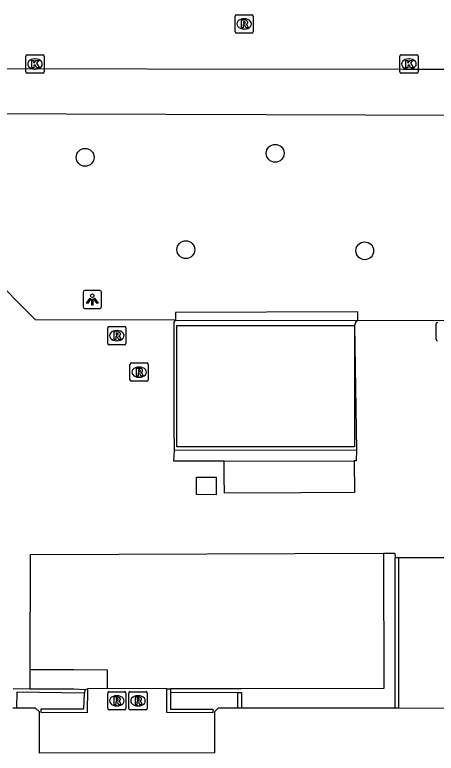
# Model space of a CAD drawing. Extents: x 161477 to 163040, y 383680 to 384868.
# Drawn here: x 162145.23 to 162168.34, y 384334.3 to 384374.76 of the extents above; entities that cross this region are included whole.
import ezdxf

# ---------------------------------------------------------------- set-up
doc = ezdxf.new("R2010")
doc.units = 0
for name, color, linetype in [('IMGEO_Boom', 7, 'Continuous'), ('IMGEO_Kolk', 7, 'Continuous'), ('IMGEO_Lage_trafo', 7, 'Continuous'), ('IMGEO_Lichtpunt', 7, 'Continuous'), ('IMGEO_Muur', 7, 'Continuous'), ('IMGEO_Pand', 7, 'Continuous'), ('IMGEO_Rijbaan_lokaal_open', 7, 'Continuous'), ('IMGEO_Rioolput', 7, 'Continuous'), ('IMGEO_Voetpad_halfverhard', 7, 'Continuous'), ('IMGEO_Voetpad_open', 7, 'Continuous')]:
    doc.layers.add(name, color=color, linetype=linetype)

msp = doc.modelspace()

# ---------------------------------------------------------------- linework, layer by layer
at = {"layer": 'IMGEO_Boom'}
for centre in [(162159.51, 384367.17), (162149.09, 384366.95), (162154.61, 384361.89), (162164.42, 384361.83)]:
    msp.add_circle(centre, 0.489, dxfattribs=at)
at = {"layer": 'IMGEO_Kolk'}
for p, q in [((162145.841, 384371.636), (162145.841, 384372.488)), ((162145.916, 384372.562), (162146.768, 384372.562)), ((162146.842, 384372.488), (162146.842, 384371.636)), ((162166.344, 384371.636), (162166.344, 384372.488)), ((162166.419, 384372.562), (162167.271, 384372.562)), ((162167.345, 384372.488), (162167.345, 384371.636)), ((162146.329, 384372.342), (162146.354, 384372.342)), ((162166.832, 384372.342), (162166.857, 384372.342)), ((162146.768, 384371.562), (162145.916, 384371.562)), ((162146.352, 384371.782), (162146.327, 384371.782)), ((162167.271, 384371.562), (162166.419, 384371.562)), ((162166.855, 384371.782), (162166.83, 384371.782))]:
    msp.add_line(p, q, dxfattribs=at)
for points in [[(162145.841, 384371.636), (162145.841, 384372.488)], [(162145.916, 384372.562), (162146.768, 384372.562)], [(162146.842, 384372.488), (162146.842, 384371.636)], [(162166.344, 384371.636), (162166.344, 384372.488)], [(162166.419, 384372.562), (162167.271, 384372.562)], [(162167.345, 384372.488), (162167.345, 384371.636)], [(162146.162, 384372.262), (162146.285, 384372.262), (162146.285, 384372.111), (162146.415, 384372.262), (162146.579, 384372.262), (162146.433, 384372.111), (162146.586, 384371.862), (162146.434, 384371.862), (162146.349, 384372.026), (162146.285, 384371.959), (162146.285, 384371.862), (162146.162, 384371.862), (162146.162, 384372.262)], [(162166.665, 384372.262), (162166.788, 384372.262), (162166.788, 384372.111), (162166.918, 384372.262), (162167.082, 384372.262), (162166.936, 384372.111), (162167.089, 384371.862), (162166.937, 384371.862), (162166.852, 384372.026), (162166.788, 384371.959), (162166.788, 384371.862), (162166.665, 384371.862), (162166.665, 384372.262)], [(162146.768, 384371.562), (162145.916, 384371.562)], [(162167.271, 384371.562), (162166.419, 384371.562)]]:
    msp.add_lwpolyline(points, dxfattribs=at)
for centre, start, end in [((162145.918, 384372.486), 91.552, 178.448), ((162145.918, 384372.486), 91.552, 178.448), ((162146.766, 384372.486), 1.552, 88.448), ((162146.766, 384372.486), 1.552, 88.448), ((162166.421, 384372.486), 91.552, 178.448), ((162166.421, 384372.486), 91.552, 178.448), ((162167.269, 384372.486), 1.552, 88.448), ((162167.269, 384372.486), 1.552, 88.448), ((162145.918, 384371.638), 181.552, 268.448), ((162145.918, 384371.638), 181.552, 268.448), ((162146.766, 384371.638), 271.552, 358.448), ((162146.766, 384371.638), 271.552, 358.448), ((162166.421, 384371.638), 181.552, 268.448), ((162166.421, 384371.638), 181.552, 268.448), ((162167.269, 384371.638), 271.552, 358.448), ((162167.269, 384371.638), 271.552, 358.448)]:
    msp.add_arc(centre, 0.0765, start, end, dxfattribs=at)
for centre, major_axis, ratio, start_param, end_param in [((162146.328, 384372.062), (-0.387, 0.002), 0.722429, 4.712389, 7.853982), ((162146.353, 384372.062), (-0.39, 0.002), 0.717154, 1.570796, 4.712389), ((162166.831, 384372.062), (-0.387, 0.002), 0.722429, 4.712389, 7.853982), ((162166.856, 384372.062), (-0.39, 0.002), 0.717154, 1.570796, 4.712389)]:
    msp.add_ellipse(centre, major_axis=major_axis, ratio=ratio, start_param=start_param, end_param=end_param, dxfattribs=at)
at = {"layer": 'IMGEO_Lage_trafo'}
msp.add_lwpolyline([(162163.856, 384357.736), (162163.862, 384351.09), (162154.125, 384351.081), (162154.119, 384357.727), (162163.856, 384357.736)], dxfattribs=at)
at = {"layer": 'IMGEO_Lichtpunt'}
for p, q in [((162148.987, 384359.563), (162148.987, 384358.756)), ((162148.987, 384359.563), (162148.987, 384358.756)), ((162149.889, 384359.658), (162149.081, 384359.658)), ((162149.889, 384359.658), (162149.081, 384359.658)), ((162149.983, 384358.756), (162149.983, 384359.563)), ((162149.983, 384358.756), (162149.983, 384359.563)), ((162149.081, 384358.662), (162149.889, 384358.662)), ((162149.081, 384358.662), (162149.889, 384358.662))]:
    msp.add_line(p, q, dxfattribs=at)
for points in [[(162149.361, 384359.227), (162149.4, 384359.199), (162149.212, 384358.937), (162149.174, 384358.964), (162149.361, 384359.227)], [(162149.463, 384359.179), (162149.51, 384359.179), (162149.51, 384358.857), (162149.463, 384358.857), (162149.463, 384359.179)], [(162149.573, 384359.199), (162149.611, 384359.226), (162149.798, 384358.964), (162149.759, 384358.936), (162149.573, 384359.199)]]:
    msp.add_lwpolyline(points, dxfattribs=at)
msp.add_circle((162149.486, 384359.361), 0.0994, dxfattribs=at)
for centre, start, end in [((162149.081, 384359.563), 90, 180), ((162149.081, 384359.563), 90, 180), ((162149.889, 384359.563), 0, 90), ((162149.889, 384359.563), 0, 90), ((162149.081, 384358.756), 180, 270), ((162149.081, 384358.756), 180, 270), ((162149.889, 384358.756), 270, 0), ((162149.889, 384358.756), 270, 360)]:
    msp.add_arc(centre, 0.0946, start, end, dxfattribs=at)
at = {"layer": 'IMGEO_Muur'}
for points in [[(162166.08, 384336.762), (162166.088, 384345.026)], [(162166.08, 384336.762), (162166.088, 384345.026)], [(162166.088, 384345.026), (162166.276, 384345.018)], [(162166.276, 384345.018), (162166.27, 384336.762)], [(162145.137, 384337.846), (162146.082, 384337.833)], [(162149.057, 384337.595), (162145.341, 384337.646), (162145.329, 384336.771)], [(162146.082, 384337.833), (162148.467, 384337.819), (162149.067, 384337.795)], [(162149.224, 384337.827), (162149.205, 384336.519), (162146.683, 384336.521), (162146.683, 384336.722), (162149.012, 384336.723), (162149.057, 384337.595)], [(162149.067, 384337.795), (162149.057, 384337.595)], [(162149.067, 384337.795), (162149.224, 384337.827)], [(162153.77, 384337.634), (162153.768, 384336.716), (162156.099, 384336.718), (162156.098, 384336.518), (162153.572, 384336.531), (162153.575, 384337.834)], [(162153.575, 384337.834), (162153.771, 384337.834)], [(162153.771, 384337.834), (162153.77, 384337.634)], [(162157.455, 384336.769), (162157.457, 384337.626)], [(162157.457, 384337.626), (162157.657, 384337.626), (162157.655, 384336.769)]]:
    msp.add_lwpolyline(points, dxfattribs=at)
at = {"layer": 'IMGEO_Pand'}
for points in [[(162145.329, 384336.771), (162145.129, 384336.771)], [(162157.455, 384336.769), (162156.392, 384336.77), (162156.187, 384336.562), (162156.187, 384334.317), (162146.582, 384334.297), (162146.594, 384336.558), (162146.379, 384336.772), (162146.078, 384336.772), (162145.329, 384336.771)], [(162157.655, 384336.769), (162157.455, 384336.769)], [(162166.08, 384336.762), (162157.655, 384336.769)], [(162166.27, 384336.762), (162166.08, 384336.762)], [(162171.231, 384336.757), (162166.27, 384336.762)]]:
    msp.add_lwpolyline(points, dxfattribs=at)
at = {"layer": 'IMGEO_Rijbaan_lokaal_open'}
for points in [[(162179.751, 384371.755), (162166.526, 384371.766), (162138.457, 384371.801)], [(162154.043, 384358.033), (162146.362, 384358.049), (162138.574, 384365.872), (162138.506, 384369.337)], [(162153.983, 384350.89), (162153.979, 384352.189), (162153.963, 384357.917), (162154.043, 384358.033)], [(162164.044, 384358.013), (162163.939, 384357.935), (162163.856, 384357.736)], [(162208.56, 384357.944), (162164.044, 384358.013)], [(162163.856, 384357.736), (162163.959, 384350.909)], [(162156.711, 384350.298), (162153.958, 384350.306), (162153.983, 384350.89)], [(162163.959, 384350.909), (162163.95, 384350.325), (162163.842, 384350.324)], [(162163.842, 384350.324), (162163.862, 384348.587), (162160.922, 384348.57), (162156.731, 384348.545), (162156.72, 384349.443), (162156.711, 384350.298)], [(162156.275, 384349.416), (162156.269, 384348.457), (162155.199, 384348.472), (162155.205, 384349.431), (162156.275, 384349.416)], [(162146.084, 384338.884), (162146.099, 384345.189), (162165.446, 384345.252)], [(162165.446, 384345.252), (162166.064, 384345.254), (162166.088, 384345.026)], [(162166.276, 384345.018), (162171.243, 384345.019)], [(162146.082, 384337.833), (162146.084, 384338.884)]]:
    msp.add_lwpolyline(points, dxfattribs=at)
at = {"layer": 'IMGEO_Rioolput'}
for p, q in [((162157.309, 384373.834), (162157.309, 384374.686)), ((162157.384, 384374.76), (162158.236, 384374.76)), ((162157.797, 384374.54), (162157.822, 384374.54)), ((162158.31, 384374.686), (162158.31, 384373.834)), ((162157.82, 384373.98), (162157.795, 384373.98)), ((162158.236, 384373.76), (162157.384, 384373.76)), ((162168.339, 384356.974), (162168.339, 384357.826)), ((162150.329, 384356.754), (162150.329, 384357.606)), ((162150.404, 384357.68), (162151.256, 384357.68)), ((162150.817, 384357.46), (162150.842, 384357.46)), ((162151.33, 384357.606), (162151.33, 384356.754)), ((162151.256, 384356.68), (162150.404, 384356.68)), ((162150.84, 384356.9), (162150.815, 384356.9)), ((162151.549, 384354.754), (162151.549, 384355.606)), ((162151.624, 384355.68), (162152.476, 384355.68)), ((162152.037, 384355.46), (162152.062, 384355.46)), ((162152.55, 384355.606), (162152.55, 384354.754)), ((162152.476, 384354.68), (162151.624, 384354.68)), ((162152.06, 384354.9), (162152.035, 384354.9)), ((162150.329, 384336.744), (162150.329, 384337.596)), ((162150.404, 384337.67), (162151.256, 384337.67)), ((162151.33, 384337.596), (162151.33, 384336.744)), ((162151.489, 384336.744), (162151.489, 384337.596)), ((162151.564, 384337.67), (162152.416, 384337.67)), ((162152.49, 384337.596), (162152.49, 384336.744)), ((162150.817, 384337.45), (162150.842, 384337.45)), ((162151.977, 384337.45), (162152.002, 384337.45)), ((162150.84, 384336.89), (162150.815, 384336.89)), ((162152, 384336.89), (162151.975, 384336.89)), ((162151.256, 384336.67), (162150.404, 384336.67)), ((162152.416, 384336.67), (162151.564, 384336.67))]:
    msp.add_line(p, q, dxfattribs=at)
for points in [[(162157.309, 384373.834), (162157.309, 384374.686)], [(162157.384, 384374.76), (162158.236, 384374.76)], [(162157.898, 384374.458), (162157.646, 384374.46), (162157.646, 384374.06)], [(162158.31, 384374.686), (162158.31, 384373.834)], [(162157.646, 384374.06), (162157.77, 384374.06), (162157.77, 384374.222), (162157.781, 384374.222)], [(162157.824, 384374.379), (162157.77, 384374.379), (162157.77, 384374.298)], [(162157.77, 384374.298), (162157.822, 384374.298)], [(162157.828, 384374.193), (162157.899, 384374.06), (162158.039, 384374.06), (162157.974, 384374.186)], [(162158.236, 384373.76), (162157.384, 384373.76)], [(162168.339, 384356.974), (162168.339, 384357.826)], [(162150.329, 384356.754), (162150.329, 384357.606)], [(162150.404, 384357.68), (162151.256, 384357.68)], [(162151.33, 384357.606), (162151.33, 384356.754)], [(162150.918, 384357.378), (162150.666, 384357.38), (162150.666, 384356.98)], [(162150.666, 384356.98), (162150.79, 384356.98), (162150.79, 384357.142), (162150.801, 384357.142)], [(162150.844, 384357.299), (162150.79, 384357.299), (162150.79, 384357.218)], [(162150.79, 384357.218), (162150.842, 384357.218)], [(162150.848, 384357.113), (162150.919, 384356.98), (162151.059, 384356.98), (162150.994, 384357.106)], [(162151.256, 384356.68), (162150.404, 384356.68)], [(162151.549, 384354.754), (162151.549, 384355.606)], [(162151.624, 384355.68), (162152.476, 384355.68)], [(162152.138, 384355.378), (162151.886, 384355.38), (162151.886, 384354.98)], [(162152.55, 384355.606), (162152.55, 384354.754)], [(162151.886, 384354.98), (162152.01, 384354.98), (162152.01, 384355.142), (162152.021, 384355.142)], [(162152.064, 384355.299), (162152.01, 384355.299), (162152.01, 384355.218)], [(162152.01, 384355.218), (162152.062, 384355.218)], [(162152.068, 384355.113), (162152.139, 384354.98), (162152.279, 384354.98), (162152.214, 384355.106)], [(162152.476, 384354.68), (162151.624, 384354.68)], [(162150.329, 384336.744), (162150.329, 384337.596)], [(162150.404, 384337.67), (162151.256, 384337.67)], [(162151.33, 384337.596), (162151.33, 384336.744)], [(162151.489, 384336.744), (162151.489, 384337.596)], [(162151.564, 384337.67), (162152.416, 384337.67)], [(162152.49, 384337.596), (162152.49, 384336.744)], [(162150.918, 384337.368), (162150.666, 384337.37), (162150.666, 384336.97)], [(162150.844, 384337.289), (162150.79, 384337.289), (162150.79, 384337.208)], [(162150.79, 384337.208), (162150.842, 384337.208)], [(162152.078, 384337.368), (162151.826, 384337.37), (162151.826, 384336.97)], [(162152.004, 384337.289), (162151.95, 384337.289), (162151.95, 384337.208)], [(162151.95, 384337.208), (162152.002, 384337.208)], [(162150.666, 384336.97), (162150.79, 384336.97), (162150.79, 384337.132), (162150.801, 384337.132)], [(162150.848, 384337.103), (162150.919, 384336.97), (162151.059, 384336.97), (162150.994, 384337.096)], [(162151.826, 384336.97), (162151.95, 384336.97), (162151.95, 384337.132), (162151.961, 384337.132)], [(162152.008, 384337.103), (162152.079, 384336.97), (162152.219, 384336.97), (162152.154, 384337.096)], [(162151.256, 384336.67), (162150.404, 384336.67)], [(162152.416, 384336.67), (162151.564, 384336.67)]]:
    msp.add_lwpolyline(points, dxfattribs=at)
for centre, radius, start, end in [((162157.386, 384374.684), 0.0765, 91.552, 178.448), ((162157.386, 384374.684), 0.0765, 91.552, 178.448), ((162157.897, 384374.348), 0.109, 350.3612, 89.416), ((162158.234, 384374.684), 0.0765, 1.552, 88.448), ((162158.234, 384374.684), 0.0765, 1.552, 88.448), ((162157.78, 384374.169), 0.0533, 26.0293, 88.6989), ((162157.806, 384374.487), 0.19, 274.7715, 282.9687), ((162157.83, 384374.283), 0.0964, 77.0061, 93.1865), ((162157.844, 384374.34), 0.0378, 276.6634, 79.6772), ((162157.895, 384374.348), 0.112, 277.5842, 350.9817), ((162157.879, 384374.133), 0.108, 29.5134, 73.7905), ((162157.386, 384373.836), 0.0765, 181.552, 268.448), ((162157.386, 384373.836), 0.0765, 181.552, 268.448), ((162158.234, 384373.836), 0.0765, 271.552, 358.448), ((162158.234, 384373.836), 0.0765, 271.552, 358.448), ((162168.416, 384357.824), 0.0765, 91.552, 178.448), ((162168.416, 384357.824), 0.0765, 91.552, 178.448), ((162150.406, 384357.604), 0.0765, 91.552, 178.448), ((162150.406, 384357.604), 0.0765, 91.552, 178.448), ((162151.254, 384357.604), 0.0765, 1.552, 88.448), ((162151.254, 384357.604), 0.0765, 1.552, 88.448), ((162150.8, 384357.089), 0.0533, 26.0293, 88.6989), ((162150.826, 384357.407), 0.19, 274.7715, 282.9687), ((162150.85, 384357.203), 0.0964, 77.0061, 93.1865), ((162150.864, 384357.26), 0.0378, 276.6634, 79.6772), ((162150.917, 384357.268), 0.109, 350.3612, 89.416), ((162150.915, 384357.268), 0.112, 277.5842, 350.9817), ((162150.899, 384357.053), 0.108, 29.5134, 73.7905), ((162150.406, 384356.756), 0.0765, 181.552, 268.448), ((162150.406, 384356.756), 0.0765, 181.552, 268.448), ((162151.254, 384356.756), 0.0765, 271.552, 358.448), ((162151.254, 384356.756), 0.0765, 271.552, 358.448), ((162168.416, 384356.976), 0.0765, 181.552, 268.448), ((162168.416, 384356.976), 0.0765, 181.552, 268.448), ((162151.626, 384355.604), 0.0765, 91.552, 178.448), ((162151.626, 384355.604), 0.0765, 91.552, 178.448), ((162152.137, 384355.268), 0.109, 350.3612, 89.416), ((162152.474, 384355.604), 0.0765, 1.552, 88.448), ((162152.474, 384355.604), 0.0765, 1.552, 88.448), ((162152.02, 384355.089), 0.0533, 26.0293, 88.6989), ((162152.046, 384355.407), 0.19, 274.7715, 282.9687), ((162152.07, 384355.203), 0.0964, 77.0061, 93.1865), ((162152.084, 384355.26), 0.0378, 276.6634, 79.6772), ((162152.135, 384355.268), 0.112, 277.5842, 350.9817), ((162152.119, 384355.053), 0.108, 29.5134, 73.7905), ((162151.626, 384354.756), 0.0765, 181.552, 268.448), ((162151.626, 384354.756), 0.0765, 181.552, 268.448), ((162152.474, 384354.756), 0.0765, 271.552, 358.448), ((162152.474, 384354.756), 0.0765, 271.552, 358.448), ((162150.406, 384337.594), 0.0765, 91.552, 178.448), ((162150.406, 384337.594), 0.0765, 91.552, 178.448), ((162151.254, 384337.594), 0.0765, 1.552, 88.448), ((162151.254, 384337.594), 0.0765, 1.552, 88.448), ((162151.566, 384337.594), 0.0765, 91.552, 178.448), ((162151.566, 384337.594), 0.0765, 91.552, 178.448), ((162152.414, 384337.594), 0.0765, 1.552, 88.448), ((162152.414, 384337.594), 0.0765, 1.552, 88.448), ((162150.826, 384337.397), 0.19, 274.7715, 282.9687), ((162150.85, 384337.193), 0.0964, 77.0061, 93.1865), ((162150.864, 384337.25), 0.0378, 276.6634, 79.6772), ((162150.917, 384337.258), 0.109, 350.3612, 89.416), ((162150.915, 384337.258), 0.112, 277.5842, 350.9817), ((162151.986, 384337.397), 0.19, 274.7715, 282.9687), ((162152.01, 384337.193), 0.0964, 77.0061, 93.1865), ((162152.024, 384337.25), 0.0378, 276.6634, 79.6772), ((162152.077, 384337.258), 0.109, 350.3612, 89.416), ((162152.075, 384337.258), 0.112, 277.5842, 350.9817), ((162150.8, 384337.079), 0.0533, 26.0293, 88.6989), ((162150.899, 384337.043), 0.108, 29.5134, 73.7905), ((162151.96, 384337.079), 0.0533, 26.0293, 88.6989), ((162152.059, 384337.043), 0.108, 29.5134, 73.7905), ((162150.406, 384336.746), 0.0765, 181.552, 268.448), ((162150.406, 384336.746), 0.0765, 181.552, 268.448), ((162151.254, 384336.746), 0.0765, 271.552, 358.448), ((162151.254, 384336.746), 0.0765, 271.552, 358.448), ((162151.566, 384336.746), 0.0765, 181.552, 268.448), ((162151.566, 384336.746), 0.0765, 181.552, 268.448), ((162152.414, 384336.746), 0.0765, 271.552, 358.448), ((162152.414, 384336.746), 0.0765, 271.552, 358.448)]:
    msp.add_arc(centre, radius, start, end, dxfattribs=at)
for centre, major_axis, ratio, start_param, end_param in [((162157.796, 384374.26), (-0.387, 0.002), 0.722429, 4.712389, 7.853982), ((162157.821, 384374.26), (-0.39, 0.002), 0.717154, 1.570796, 4.712389), ((162150.816, 384357.18), (-0.387, 0.002), 0.722429, 4.712389, 7.853982), ((162150.841, 384357.18), (-0.39, 0.002), 0.717154, 1.570796, 4.712389), ((162152.036, 384355.18), (-0.387, 0.002), 0.722429, 4.712389, 7.853982), ((162152.061, 384355.18), (-0.39, 0.002), 0.717154, 1.570796, 4.712389), ((162150.816, 384337.17), (-0.387, 0.002), 0.722429, 4.712389, 7.853982), ((162150.841, 384337.17), (-0.39, 0.002), 0.717154, 1.570796, 4.712389), ((162151.976, 384337.17), (-0.387, 0.002), 0.722429, 4.712389, 7.853982), ((162152.001, 384337.17), (-0.39, 0.002), 0.717154, 1.570796, 4.712389)]:
    msp.add_ellipse(centre, major_axis=major_axis, ratio=ratio, start_param=start_param, end_param=end_param, dxfattribs=at)
at = {"layer": 'IMGEO_Voetpad_halfverhard'}
for points in [[(162164.044, 384358.013), (162164.043, 384358.479), (162154.042, 384358.455), (162154.043, 384358.033)], [(162156.711, 384350.298), (162163.842, 384350.324)]]:
    msp.add_lwpolyline(points, dxfattribs=at)
at = {"layer": 'IMGEO_Voetpad_open'}
for points in [[(162138.506, 384369.337), (162142.569, 384369.344), (162164.465, 384369.281), (162178.992, 384369.245), (162193.151, 384369.247), (162208.559, 384369.277), (162208.56, 384357.944)], [(162154.043, 384358.033), (162164.044, 384358.013)], [(162163.959, 384350.909), (162153.983, 384350.89)], [(162165.446, 384345.252), (162165.462, 384337.837), (162157.657, 384337.825), (162153.771, 384337.834)], [(162146.084, 384338.884), (162148.474, 384338.881), (162150.29, 384338.868), (162150.296, 384337.838)], [(162150.296, 384337.838), (162149.224, 384337.827)], [(162153.575, 384337.834), (162150.296, 384337.838)], [(162153.77, 384337.634), (162157.457, 384337.626)]]:
    msp.add_lwpolyline(points, dxfattribs=at)

doc.saveas('drawing.dxf')
